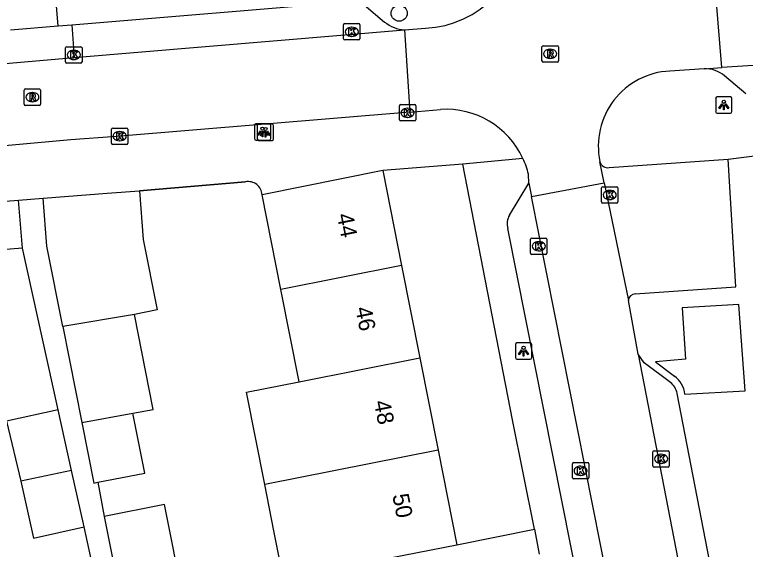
# Model space of a CAD drawing. Extents: x 159053 to 160041, y 380450 to 381422.
# Drawn here: x 159785.02 to 159829.64, y 380974.97 to 381007.62 of the extents above; entities that cross this region are included whole.
import ezdxf

# ---------------------------------------------------------------- set-up
doc = ezdxf.new("R2010")
doc.units = 0
for name, color, linetype in [('IMGEO_Boom', 7, 'Continuous'), ('IMGEO_Kolk', 7, 'Continuous'), ('IMGEO_Lichtpunt', 7, 'Continuous'), ('IMGEO_Muur', 7, 'Continuous'), ('IMGEO_Pand', 7, 'Continuous'), ('IMGEO_Pand_nummerreeks', 7, 'Continuous'), ('IMGEO_Parkeervlak_open', 7, 'Continuous'), ('IMGEO_Rijbaan_lokaal_open', 7, 'Continuous'), ('IMGEO_Rioolput', 7, 'Continuous'), ('IMGEO_Voetpad_open', 7, 'Continuous')]:
    doc.layers.add(name, color=color, linetype=linetype)

msp = doc.modelspace()

# ---------------------------------------------------------------- linework, layer by layer
at = {"layer": 'IMGEO_Boom'}
msp.add_circle((159808.502, 381007.705), 0.489, dxfattribs=at)
at = {"layer": 'IMGEO_Kolk'}
for p, q in [((159805.108, 381006.15), (159805.108, 381007.002)), ((159805.183, 381007.076), (159806.035, 381007.076)), ((159806.109, 381007.002), (159806.109, 381006.15)), ((159805.596, 381006.856), (159805.621, 381006.856)), ((159805.619, 381006.296), (159805.594, 381006.296)), ((159788.212, 381005.662), (159789.064, 381005.662)), ((159806.035, 381006.076), (159805.183, 381006.076)), ((159788.137, 381004.736), (159788.137, 381005.588)), ((159788.625, 381005.442), (159788.65, 381005.442)), ((159789.138, 381005.588), (159789.138, 381004.736)), ((159788.648, 381004.882), (159788.623, 381004.882)), ((159789.064, 381004.662), (159788.212, 381004.662)), ((159808.59, 381002.13), (159809.442, 381002.13)), ((159808.515, 381001.204), (159808.515, 381002.056)), ((159809.003, 381001.91), (159809.028, 381001.91)), ((159809.516, 381002.056), (159809.516, 381001.204)), ((159809.026, 381001.35), (159809.001, 381001.35)), ((159809.442, 381001.13), (159808.59, 381001.13)), ((159790.936, 380999.772), (159790.936, 381000.624)), ((159791.011, 381000.698), (159791.863, 381000.698)), ((159791.424, 381000.478), (159791.449, 381000.478)), ((159791.937, 381000.624), (159791.937, 380999.772)), ((159791.447, 380999.918), (159791.422, 380999.918)), ((159791.863, 380999.698), (159791.011, 380999.698)), ((159820.854, 380996.188), (159820.854, 380997.04)), ((159820.929, 380997.114), (159821.781, 380997.114)), ((159821.342, 380996.894), (159821.367, 380996.894)), ((159821.855, 380997.04), (159821.855, 380996.188)), ((159821.365, 380996.334), (159821.34, 380996.334)), ((159821.781, 380996.114), (159820.929, 380996.114)), ((159816.525, 380993.055), (159816.525, 380993.907)), ((159816.6, 380993.981), (159817.452, 380993.981)), ((159817.013, 380993.761), (159817.038, 380993.761)), ((159817.526, 380993.907), (159817.526, 380993.055)), ((159817.036, 380993.201), (159817.011, 380993.201)), ((159817.452, 380992.981), (159816.6, 380992.981)), ((159823.993, 380980.074), (159823.993, 380980.926)), ((159824.068, 380981), (159824.92, 380981)), ((159824.481, 380980.78), (159824.506, 380980.78)), ((159824.994, 380980.926), (159824.994, 380980.074)), ((159819.151, 380980.274), (159820.003, 380980.274)), ((159819.076, 380979.348), (159819.076, 380980.2)), ((159819.564, 380980.054), (159819.589, 380980.054)), ((159820.077, 380980.2), (159820.077, 380979.348)), ((159824.92, 380980), (159824.068, 380980)), ((159824.504, 380980.22), (159824.479, 380980.22)), ((159819.587, 380979.494), (159819.562, 380979.494)), ((159820.003, 380979.274), (159819.151, 380979.274))]:
    msp.add_line(p, q, dxfattribs=at)
for points in [[(159805.108, 381006.15), (159805.108, 381007.002)], [(159805.183, 381007.076), (159806.035, 381007.076)], [(159806.109, 381007.002), (159806.109, 381006.15)], [(159805.429, 381006.776), (159805.552, 381006.776), (159805.552, 381006.625), (159805.682, 381006.776), (159805.846, 381006.776), (159805.7, 381006.625), (159805.853, 381006.376), (159805.701, 381006.376), (159805.616, 381006.54), (159805.552, 381006.473), (159805.552, 381006.376), (159805.429, 381006.376), (159805.429, 381006.776)], [(159788.212, 381005.662), (159789.064, 381005.662)], [(159806.035, 381006.076), (159805.183, 381006.076)], [(159788.137, 381004.736), (159788.137, 381005.588)], [(159788.458, 381005.362), (159788.581, 381005.362), (159788.581, 381005.211), (159788.711, 381005.362), (159788.875, 381005.362), (159788.729, 381005.211), (159788.882, 381004.962), (159788.73, 381004.962), (159788.645, 381005.126), (159788.581, 381005.059), (159788.581, 381004.962), (159788.458, 381004.962), (159788.458, 381005.362)], [(159789.138, 381005.588), (159789.138, 381004.736)], [(159789.064, 381004.662), (159788.212, 381004.662)], [(159808.59, 381002.13), (159809.442, 381002.13)], [(159808.515, 381001.204), (159808.515, 381002.056)], [(159808.836, 381001.83), (159808.959, 381001.83), (159808.959, 381001.679), (159809.089, 381001.83), (159809.253, 381001.83), (159809.107, 381001.679), (159809.26, 381001.43), (159809.108, 381001.43), (159809.023, 381001.594), (159808.959, 381001.527), (159808.959, 381001.43), (159808.836, 381001.43), (159808.836, 381001.83)], [(159809.516, 381002.056), (159809.516, 381001.204)], [(159809.442, 381001.13), (159808.59, 381001.13)], [(159790.936, 380999.772), (159790.936, 381000.624)], [(159791.011, 381000.698), (159791.863, 381000.698)], [(159791.257, 381000.398), (159791.38, 381000.398), (159791.38, 381000.247), (159791.51, 381000.398), (159791.674, 381000.398), (159791.528, 381000.247), (159791.681, 380999.998), (159791.529, 380999.998), (159791.444, 381000.162), (159791.38, 381000.095), (159791.38, 380999.998), (159791.257, 380999.998), (159791.257, 381000.398)], [(159791.937, 381000.624), (159791.937, 380999.772)], [(159791.863, 380999.698), (159791.011, 380999.698)], [(159820.854, 380996.188), (159820.854, 380997.04)], [(159820.929, 380997.114), (159821.781, 380997.114)], [(159821.175, 380996.814), (159821.298, 380996.814), (159821.298, 380996.663), (159821.428, 380996.814), (159821.592, 380996.814), (159821.446, 380996.663), (159821.599, 380996.414), (159821.447, 380996.414), (159821.362, 380996.578), (159821.298, 380996.511), (159821.298, 380996.414), (159821.175, 380996.414), (159821.175, 380996.814)], [(159821.855, 380997.04), (159821.855, 380996.188)], [(159821.781, 380996.114), (159820.929, 380996.114)], [(159816.525, 380993.055), (159816.525, 380993.907)], [(159816.6, 380993.981), (159817.452, 380993.981)], [(159816.846, 380993.681), (159816.969, 380993.681), (159816.969, 380993.53), (159817.099, 380993.681), (159817.263, 380993.681), (159817.117, 380993.53), (159817.27, 380993.281), (159817.118, 380993.281), (159817.033, 380993.445), (159816.969, 380993.378), (159816.969, 380993.281), (159816.846, 380993.281), (159816.846, 380993.681)], [(159817.526, 380993.907), (159817.526, 380993.055)], [(159817.452, 380992.981), (159816.6, 380992.981)], [(159823.993, 380980.074), (159823.993, 380980.926)], [(159824.068, 380981), (159824.92, 380981)], [(159824.314, 380980.7), (159824.437, 380980.7), (159824.437, 380980.549), (159824.567, 380980.7), (159824.731, 380980.7), (159824.585, 380980.549), (159824.738, 380980.3), (159824.586, 380980.3), (159824.501, 380980.464), (159824.437, 380980.397), (159824.437, 380980.3), (159824.314, 380980.3), (159824.314, 380980.7)], [(159824.994, 380980.926), (159824.994, 380980.074)], [(159819.151, 380980.274), (159820.003, 380980.274)], [(159819.076, 380979.348), (159819.076, 380980.2)], [(159819.397, 380979.974), (159819.52, 380979.974), (159819.52, 380979.823), (159819.65, 380979.974), (159819.814, 380979.974), (159819.668, 380979.823), (159819.821, 380979.574), (159819.669, 380979.574), (159819.584, 380979.738), (159819.52, 380979.671), (159819.52, 380979.574), (159819.397, 380979.574), (159819.397, 380979.974)], [(159820.077, 380980.2), (159820.077, 380979.348)], [(159824.92, 380980), (159824.068, 380980)], [(159820.003, 380979.274), (159819.151, 380979.274)]]:
    msp.add_lwpolyline(points, dxfattribs=at)
for centre, start, end in [((159805.185, 381007), 91.552, 178.448), ((159805.185, 381007), 91.552, 178.448), ((159806.033, 381007), 1.552, 88.448), ((159806.033, 381007), 1.552, 88.448), ((159805.185, 381006.152), 181.552, 268.448), ((159805.185, 381006.152), 181.552, 268.448), ((159806.033, 381006.152), 271.552, 358.448), ((159806.033, 381006.152), 271.552, 358.448), ((159788.214, 381005.586), 91.552, 178.448), ((159788.214, 381005.586), 91.552, 178.448), ((159789.062, 381005.586), 1.552, 88.448), ((159789.062, 381005.586), 1.552, 88.448), ((159788.214, 381004.738), 181.552, 268.448), ((159788.214, 381004.738), 181.552, 268.448), ((159789.062, 381004.738), 271.552, 358.448), ((159789.062, 381004.738), 271.552, 358.448), ((159808.592, 381002.054), 91.552, 178.448), ((159808.592, 381002.054), 91.552, 178.448), ((159809.44, 381002.054), 1.552, 88.448), ((159809.44, 381002.054), 1.552, 88.448), ((159808.592, 381001.206), 181.552, 268.448), ((159808.592, 381001.206), 181.552, 268.448), ((159809.44, 381001.206), 271.552, 358.448), ((159809.44, 381001.206), 271.552, 358.448), ((159791.013, 381000.622), 91.552, 178.448), ((159791.013, 381000.622), 91.552, 178.448), ((159791.861, 381000.622), 1.552, 88.448), ((159791.861, 381000.622), 1.552, 88.448), ((159791.013, 380999.774), 181.552, 268.448), ((159791.013, 380999.774), 181.552, 268.448), ((159791.861, 380999.774), 271.552, 358.448), ((159791.861, 380999.774), 271.552, 358.448), ((159820.931, 380997.038), 91.552, 178.448), ((159820.931, 380997.038), 91.552, 178.448), ((159821.779, 380997.038), 1.552, 88.448), ((159821.779, 380997.038), 1.552, 88.448), ((159820.931, 380996.19), 181.552, 268.448), ((159820.931, 380996.19), 181.552, 268.448), ((159821.779, 380996.19), 271.552, 358.448), ((159821.779, 380996.19), 271.552, 358.448), ((159816.602, 380993.905), 91.552, 178.448), ((159816.602, 380993.905), 91.552, 178.448), ((159817.45, 380993.905), 1.552, 88.448), ((159817.45, 380993.905), 1.552, 88.448), ((159816.602, 380993.057), 181.552, 268.448), ((159816.602, 380993.057), 181.552, 268.448), ((159817.45, 380993.057), 271.552, 358.448), ((159817.45, 380993.057), 271.552, 358.448), ((159824.07, 380980.924), 91.552, 178.448), ((159824.07, 380980.924), 91.552, 178.448), ((159824.918, 380980.924), 1.552, 88.448), ((159824.918, 380980.924), 1.552, 88.448), ((159819.153, 380980.198), 91.552, 178.448), ((159819.153, 380980.198), 91.552, 178.448), ((159820.001, 380980.198), 1.552, 88.448), ((159820.001, 380980.198), 1.552, 88.448), ((159824.07, 380980.076), 181.552, 268.448), ((159824.07, 380980.076), 181.552, 268.448), ((159824.918, 380980.076), 271.552, 358.448), ((159824.918, 380980.076), 271.552, 358.448), ((159819.153, 380979.35), 181.552, 268.448), ((159819.153, 380979.35), 181.552, 268.448), ((159820.001, 380979.35), 271.552, 358.448), ((159820.001, 380979.35), 271.552, 358.448)]:
    msp.add_arc(centre, 0.0765, start, end, dxfattribs=at)
for centre, major_axis, ratio, start_param, end_param in [((159805.595, 381006.576), (-0.387, 0.002), 0.722429, 4.712389, 7.853982), ((159805.62, 381006.576), (-0.39, 0.002), 0.717154, 1.570796, 4.712389), ((159788.624, 381005.162), (-0.387, 0.002), 0.722429, 4.712389, 7.853982), ((159788.649, 381005.162), (-0.39, 0.002), 0.717154, 1.570796, 4.712389), ((159809.002, 381001.63), (-0.387, 0.002), 0.722429, 4.712389, 7.853982), ((159809.027, 381001.63), (-0.39, 0.002), 0.717154, 1.570796, 4.712389), ((159791.423, 381000.198), (-0.387, 0.002), 0.722429, 4.712389, 7.853982), ((159791.448, 381000.198), (-0.39, 0.002), 0.717154, 1.570796, 4.712389), ((159821.341, 380996.614), (-0.387, 0.002), 0.722429, 4.712389, 7.853982), ((159821.366, 380996.614), (-0.39, 0.002), 0.717154, 1.570796, 4.712389), ((159817.012, 380993.481), (-0.387, 0.002), 0.722429, 4.712389, 7.853982), ((159817.037, 380993.481), (-0.39, 0.002), 0.717154, 1.570796, 4.712389), ((159824.48, 380980.5), (-0.387, 0.002), 0.722429, 4.712389, 7.853982), ((159824.505, 380980.5), (-0.39, 0.002), 0.717154, 1.570796, 4.712389), ((159819.563, 380979.774), (-0.387, 0.002), 0.722429, 4.712389, 7.853982), ((159819.588, 380979.774), (-0.39, 0.002), 0.717154, 1.570796, 4.712389)]:
    msp.add_ellipse(centre, major_axis=major_axis, ratio=ratio, start_param=start_param, end_param=end_param, dxfattribs=at)
at = {"layer": 'IMGEO_Lichtpunt'}
for p, q in [((159828.727, 381002.601), (159827.919, 381002.601)), ((159828.727, 381002.601), (159827.919, 381002.601)), ((159827.825, 381002.506), (159827.825, 381001.699)), ((159827.825, 381002.506), (159827.825, 381001.699)), ((159828.821, 381001.699), (159828.821, 381002.506)), ((159828.821, 381001.699), (159828.821, 381002.506)), ((159827.919, 381001.605), (159828.727, 381001.605)), ((159827.919, 381001.605), (159828.727, 381001.605)), ((159799.663, 381000.862), (159799.663, 381000.055)), ((159799.663, 381000.862), (159799.663, 381000.055)), ((159800.565, 381000.957), (159799.757, 381000.957)), ((159800.565, 381000.957), (159799.757, 381000.957)), ((159799.841, 381000.843), (159799.841, 381000.036)), ((159799.841, 381000.843), (159799.841, 381000.036)), ((159800.743, 381000.938), (159799.935, 381000.938)), ((159800.743, 381000.938), (159799.935, 381000.938)), ((159800.659, 381000.055), (159800.659, 381000.862)), ((159800.659, 381000.055), (159800.659, 381000.862)), ((159800.837, 381000.036), (159800.837, 381000.843)), ((159800.837, 381000.036), (159800.837, 381000.843)), ((159799.757, 380999.961), (159800.565, 380999.961)), ((159799.757, 380999.961), (159800.565, 380999.961)), ((159799.935, 380999.942), (159800.743, 380999.942)), ((159799.935, 380999.942), (159800.743, 380999.942)), ((159815.596, 380987.486), (159815.596, 380986.679)), ((159815.596, 380987.486), (159815.596, 380986.679)), ((159816.498, 380987.581), (159815.69, 380987.581)), ((159816.498, 380987.581), (159815.69, 380987.581)), ((159816.592, 380986.679), (159816.592, 380987.486)), ((159816.592, 380986.679), (159816.592, 380987.486)), ((159815.69, 380986.585), (159816.498, 380986.585)), ((159815.69, 380986.585), (159816.498, 380986.585))]:
    msp.add_line(p, q, dxfattribs=at)
for points in [[(159828.199, 381002.17), (159828.238, 381002.142), (159828.05, 381001.88), (159828.012, 381001.907), (159828.199, 381002.17)], [(159828.301, 381002.122), (159828.348, 381002.122), (159828.348, 381001.8), (159828.301, 381001.8), (159828.301, 381002.122)], [(159828.411, 381002.142), (159828.449, 381002.169), (159828.636, 381001.907), (159828.597, 381001.879), (159828.411, 381002.142)], [(159800.037, 381000.526), (159800.076, 381000.498), (159799.888, 381000.236), (159799.85, 381000.263), (159800.037, 381000.526)], [(159800.215, 381000.507), (159800.254, 381000.479), (159800.066, 381000.217), (159800.028, 381000.244), (159800.215, 381000.507)], [(159800.139, 381000.478), (159800.186, 381000.478), (159800.186, 381000.156), (159800.139, 381000.156), (159800.139, 381000.478)], [(159800.249, 381000.498), (159800.287, 381000.525), (159800.474, 381000.263), (159800.435, 381000.235), (159800.249, 381000.498)], [(159800.317, 381000.459), (159800.364, 381000.459), (159800.364, 381000.137), (159800.317, 381000.137), (159800.317, 381000.459)], [(159800.427, 381000.479), (159800.465, 381000.506), (159800.652, 381000.244), (159800.613, 381000.216), (159800.427, 381000.479)], [(159815.97, 380987.15), (159816.009, 380987.122), (159815.821, 380986.86), (159815.783, 380986.887), (159815.97, 380987.15)], [(159816.072, 380987.102), (159816.119, 380987.102), (159816.119, 380986.78), (159816.072, 380986.78), (159816.072, 380987.102)], [(159816.182, 380987.122), (159816.22, 380987.149), (159816.407, 380986.887), (159816.368, 380986.859), (159816.182, 380987.122)]]:
    msp.add_lwpolyline(points, dxfattribs=at)
for centre in [(159828.324, 381002.304), (159800.162, 381000.66), (159800.34, 381000.641), (159816.095, 380987.284)]:
    msp.add_circle(centre, 0.0994, dxfattribs=at)
for centre, start, end in [((159827.919, 381002.506), 90, 180), ((159827.919, 381002.506), 90, 180), ((159828.727, 381002.506), 0, 90), ((159828.727, 381002.506), 0, 90), ((159827.919, 381001.699), 180, 270), ((159827.919, 381001.699), 180, 270), ((159828.727, 381001.699), 270, 0), ((159828.727, 381001.699), 270, 360), ((159799.757, 381000.862), 90, 180), ((159799.757, 381000.862), 90, 180), ((159799.935, 381000.843), 90, 180), ((159799.935, 381000.843), 90, 180), ((159800.565, 381000.862), 0, 90), ((159800.565, 381000.862), 0, 90), ((159800.743, 381000.843), 0, 90), ((159800.743, 381000.843), 0, 90), ((159799.757, 381000.055), 180, 270), ((159799.757, 381000.055), 180, 270), ((159799.935, 381000.036), 180, 270), ((159799.935, 381000.036), 180, 270), ((159800.565, 381000.055), 270, 0), ((159800.565, 381000.055), 270, 360), ((159800.743, 381000.036), 270, 0), ((159800.743, 381000.036), 270, 360), ((159815.69, 380987.486), 90, 180), ((159815.69, 380987.486), 90, 180), ((159816.498, 380987.486), 0, 90), ((159816.498, 380987.486), 0, 90), ((159815.69, 380986.679), 180, 270), ((159815.69, 380986.679), 180, 270), ((159816.498, 380986.679), 270, 0), ((159816.498, 380986.679), 270, 360)]:
    msp.add_arc(centre, 0.0946, start, end, dxfattribs=at)
at = {"layer": 'IMGEO_Muur'}
msp.add_lwpolyline([(159792.645, 380996.871), (159799.114, 380997.416)], dxfattribs=at)
msp.add_arc((159799.275, 380996.567), 0.864, 3.6536, 100.7671, dxfattribs=at)
at = {"layer": 'IMGEO_Pand'}
for points in [[(159807.504, 380998.097), (159800.138, 380996.622)], [(159807.504, 380998.097), (159808.648, 380992.3)], [(159786.763, 380996.414), (159790.673, 380996.718), (159792.645, 380996.871)], [(159792.645, 380996.871), (159792.877, 380993.901), (159793.729, 380989.596), (159792.337, 380989.321)], [(159781.269, 380995.733), (159781.249, 380995.984), (159785.265, 380996.297)], [(159785.495, 380993.356), (159785.265, 380996.297)], [(159787.964, 380988.572), (159786.992, 380993.478), (159786.763, 380996.414)], [(159801.285, 380990.841), (159800.138, 380996.622)], [(159785.495, 380993.356), (159781.478, 380993.043), (159781.269, 380995.733)], [(159808.648, 380992.3), (159801.285, 380990.841)], [(159808.648, 380992.3), (159809.763, 380986.667)], [(159802.401, 380985.208), (159801.285, 380990.841)], [(159792.337, 380989.321), (159787.964, 380988.572)], [(159792.247, 380983.288), (159793.487, 380983.514), (159792.337, 380989.321)], [(159787.964, 380988.572), (159789.123, 380982.717)], [(159802.401, 380985.208), (159809.763, 380986.667)], [(159809.763, 380986.667), (159810.877, 380981.035)], [(159800.295, 380978.938), (159799.182, 380984.572), (159802.401, 380985.208)], [(159787.677, 380983.498), (159784.535, 380982.802), (159785.407, 380979.135)], [(159788.498, 380979.792), (159787.677, 380983.498)], [(159789.123, 380982.717), (159792.247, 380983.288)], [(159790.104, 380979.071), (159792.968, 380979.637), (159792.247, 380983.288)], [(159789.123, 380982.717), (159789.853, 380979.022), (159790.104, 380979.071)], [(159810.877, 380981.035), (159800.295, 380978.938)], [(159810.877, 380981.035), (159812.021, 380975.256)], [(159788.498, 380979.792), (159785.407, 380979.135)], [(159789.262, 380976.341), (159788.498, 380979.792)], [(159785.407, 380979.135), (159786.177, 380975.658), (159789.262, 380976.341)], [(159801.437, 380973.16), (159800.855, 380976.104), (159800.295, 380978.938)], [(159791.624, 380971.268), (159795.307, 380971.996), (159794.178, 380977.709), (159790.495, 380976.981)], [(159790.495, 380976.981), (159791.624, 380971.268)], [(159801.437, 380973.16), (159807.117, 380974.285), (159812.021, 380975.256)]]:
    msp.add_lwpolyline(points, dxfattribs=at)
at = {"layer": 'IMGEO_Parkeervlak_open'}
msp.add_lwpolyline([(159788.508, 381007.006), (159788.65, 381004.999)], dxfattribs=at)
at = {"layer": 'IMGEO_Rijbaan_lokaal_open'}
for points in [[(159828.208, 381004.391), (159827.718, 381010.363)], [(159877.532, 381007.54), (159828.208, 381004.391)], [(159788.65, 381004.999), (159808.83, 381006.696)], [(159808.83, 381006.696), (159810.103, 381006.793)], [(159808.83, 381006.696), (159809.149, 381001.674)], [(159783.726, 381004.582), (159788.65, 381004.999)], [(159827.123, 381004.32), (159828.208, 381004.391)], [(159827.123, 381004.32), (159825.024, 381004.179)], [(159809.149, 381001.674), (159791.235, 381000.181), (159788.453, 380999.983), (159784.2, 380999.586), (159763.799, 380997.875)], [(159809.149, 381001.674), (159811.025, 381001.83)], [(159821.022, 380997.358), (159820.756, 380998.644)], [(159816.408, 380997.342), (159816.394, 380997.874)], [(159816.408, 380997.342), (159816.588, 380996.519)], [(159816.588, 380996.519), (159821.022, 380997.358)], [(159821.022, 380997.358), (159822.493, 380990.169)], [(159828.273, 380937.505), (159816.588, 380996.519)], [(159823.091, 380986.894), (159822.493, 380990.169)], [(159823.091, 380986.894), (159826.589, 380968.809)]]:
    msp.add_lwpolyline(points, dxfattribs=at)
for centre, radius, start, end in [((159809.851, 381012.863), 6.075, 272.38, 2.0114), ((159825.251, 380999.591), 4.593, 92.8277, 191.9011), ((159811.359, 380996.663), 5.178, 24.8657, 93.697), ((159811.443, 380996.689), 5.091, 13.4645, 24.9993)]:
    msp.add_arc(centre, radius, start, end, dxfattribs=at)
at = {"layer": 'IMGEO_Rioolput'}
for p, q in [((159817.295, 381005.726), (159818.147, 381005.726)), ((159817.22, 381004.8), (159817.22, 381005.652)), ((159817.708, 381005.506), (159817.733, 381005.506)), ((159818.221, 381005.652), (159818.221, 381004.8)), ((159817.731, 381004.946), (159817.706, 381004.946)), ((159818.147, 381004.726), (159817.295, 381004.726)), ((159785.61, 381002.156), (159785.61, 381003.008)), ((159785.685, 381003.082), (159786.537, 381003.082)), ((159786.611, 381003.008), (159786.611, 381002.156)), ((159786.098, 381002.862), (159786.123, 381002.862)), ((159786.121, 381002.302), (159786.096, 381002.302)), ((159786.537, 381002.082), (159785.685, 381002.082))]:
    msp.add_line(p, q, dxfattribs=at)
for points in [[(159817.295, 381005.726), (159818.147, 381005.726)], [(159817.22, 381004.8), (159817.22, 381005.652)], [(159817.809, 381005.424), (159817.557, 381005.426), (159817.557, 381005.026)], [(159817.735, 381005.345), (159817.681, 381005.345), (159817.681, 381005.264)], [(159817.681, 381005.264), (159817.733, 381005.264)], [(159818.221, 381005.652), (159818.221, 381004.8)], [(159817.557, 381005.026), (159817.681, 381005.026), (159817.681, 381005.188), (159817.692, 381005.188)], [(159817.739, 381005.159), (159817.81, 381005.026), (159817.95, 381005.026), (159817.885, 381005.152)], [(159818.147, 381004.726), (159817.295, 381004.726)], [(159785.61, 381002.156), (159785.61, 381003.008)], [(159785.685, 381003.082), (159786.537, 381003.082)], [(159786.611, 381003.008), (159786.611, 381002.156)], [(159786.199, 381002.78), (159785.947, 381002.782), (159785.947, 381002.382)], [(159785.947, 381002.382), (159786.071, 381002.382), (159786.071, 381002.544), (159786.082, 381002.544)], [(159786.125, 381002.701), (159786.071, 381002.701), (159786.071, 381002.62)], [(159786.071, 381002.62), (159786.123, 381002.62)], [(159786.129, 381002.515), (159786.2, 381002.382), (159786.34, 381002.382), (159786.275, 381002.508)], [(159786.537, 381002.082), (159785.685, 381002.082)]]:
    msp.add_lwpolyline(points, dxfattribs=at)
for centre, radius, start, end in [((159817.297, 381005.65), 0.0765, 91.552, 178.448), ((159817.297, 381005.65), 0.0765, 91.552, 178.448), ((159818.145, 381005.65), 0.0765, 1.552, 88.448), ((159818.145, 381005.65), 0.0765, 1.552, 88.448), ((159817.717, 381005.453), 0.19, 274.7715, 282.9687), ((159817.741, 381005.249), 0.0964, 77.0061, 93.1865), ((159817.755, 381005.306), 0.0378, 276.6634, 79.6772), ((159817.808, 381005.314), 0.109, 350.3612, 89.416), ((159817.806, 381005.314), 0.112, 277.5842, 350.9817), ((159817.297, 381004.802), 0.0765, 181.552, 268.448), ((159817.297, 381004.802), 0.0765, 181.552, 268.448), ((159817.691, 381005.135), 0.0533, 26.0293, 88.6989), ((159817.79, 381005.099), 0.108, 29.5134, 73.7905), ((159818.145, 381004.802), 0.0765, 271.552, 358.448), ((159818.145, 381004.802), 0.0765, 271.552, 358.448), ((159785.687, 381003.006), 0.0765, 91.552, 178.448), ((159785.687, 381003.006), 0.0765, 91.552, 178.448), ((159786.535, 381003.006), 0.0765, 1.552, 88.448), ((159786.535, 381003.006), 0.0765, 1.552, 88.448), ((159786.081, 381002.491), 0.0533, 26.0293, 88.6989), ((159786.107, 381002.809), 0.19, 274.7715, 282.9687), ((159786.131, 381002.605), 0.0964, 77.0061, 93.1865), ((159786.145, 381002.662), 0.0378, 276.6634, 79.6772), ((159786.198, 381002.67), 0.109, 350.3612, 89.416), ((159786.196, 381002.67), 0.112, 277.5842, 350.9817), ((159786.18, 381002.455), 0.108, 29.5134, 73.7905), ((159785.687, 381002.158), 0.0765, 181.552, 268.448), ((159785.687, 381002.158), 0.0765, 181.552, 268.448), ((159786.535, 381002.158), 0.0765, 271.552, 358.448), ((159786.535, 381002.158), 0.0765, 271.552, 358.448)]:
    msp.add_arc(centre, radius, start, end, dxfattribs=at)
for centre, major_axis, ratio, start_param, end_param in [((159817.707, 381005.226), (-0.387, 0.002), 0.722429, 4.712389, 7.853982), ((159817.732, 381005.226), (-0.39, 0.002), 0.717154, 1.570796, 4.712389), ((159786.097, 381002.582), (-0.387, 0.002), 0.722429, 4.712389, 7.853982), ((159786.122, 381002.582), (-0.39, 0.002), 0.717154, 1.570796, 4.712389)]:
    msp.add_ellipse(centre, major_axis=major_axis, ratio=ratio, start_param=start_param, end_param=end_param, dxfattribs=at)
at = {"layer": 'IMGEO_Voetpad_open'}
for points in [[(159787.692, 381006.938), (159787.424, 381010.105)], [(159788.508, 381007.006), (159805.622, 381008.431)], [(159806.372, 381008.213), (159807.616, 381007.172)], [(159787.692, 381006.938), (159788.508, 381007.006)], [(159784.782, 381006.699), (159787.692, 381006.938)], [(159829.661, 381002.78), (159828.368, 381003.881)], [(159828.592, 380998.806), (159830.983, 380999.1)], [(159816.057, 380998.84), (159812.386, 380998.499)], [(159821.327, 380998.283), (159828.592, 380998.806)], [(159822.92, 380990.574), (159829.047, 380990.994), (159828.592, 380998.806)], [(159812.386, 380998.499), (159807.504, 380998.097)], [(159816.756, 380976.199), (159815.423, 380982.893), (159812.386, 380998.499)], [(159799.114, 380997.416), (159792.645, 380996.871)], [(159815.238, 380995.378), (159816.408, 380997.342)], [(159785.265, 380996.297), (159786.763, 380996.414)], [(159826.16, 380939.004), (159815.146, 380994.57)], [(159787.677, 380983.498), (159785.495, 380993.356)], [(159825.95, 380984.453), (159829.617, 380984.658), (159829.249, 380989.927), (159825.77, 380989.722), (159825.982, 380986.594), (159824.144, 380986.415), (159825.315, 380985.544)], [(159825.059, 380985.16), (159823.457, 380986.373), (159823.091, 380986.894)], [(159827.941, 380971.774), (159825.465, 380984.501)], [(159790.104, 380979.071), (159790.495, 380976.981)], [(159790.297, 380971.669), (159789.262, 380976.341)], [(159812.021, 380975.256), (159816.756, 380976.199)], [(159816.756, 380976.199), (159817.056, 380974.691)]]:
    msp.add_lwpolyline(points, dxfattribs=at)
for centre, radius, start, end in [((159808.98, 381008.864), 2.174, 231.1353, 266.0452), ((159827.189, 381002.523), 1.798, 49.0367, 92.1169), ((159821.235, 380998.769), 0.495, 194.6257, 280.7702), ((159799.275, 380996.567), 0.864, 3.6536, 100.7671), ((159816.034, 380994.878), 0.94, 147.861, 199.1474), ((159822.911, 380990.156), 0.418, 88.7975, 178.1731), ((159824.487, 380984.353), 0.99, 8.616, 54.6572), ((159824.292, 380984.218), 1.675, 8.0615, 52.3403)]:
    msp.add_arc(centre, radius, start, end, dxfattribs=at)

# ---------------------------------------------------------------- texts
at = {"layer": 'IMGEO_Pand_nummerreeks'}
for s, p in [('44', (159804.691, 380995.401)), ('46', (159805.82, 380989.695)), ('48', (159806.95, 380983.986)), ('50', (159808.08, 380978.28))]:
    msp.add_text(s, height=1, rotation=281.1945, dxfattribs=at).set_placement(p)

doc.saveas('drawing.dxf')
